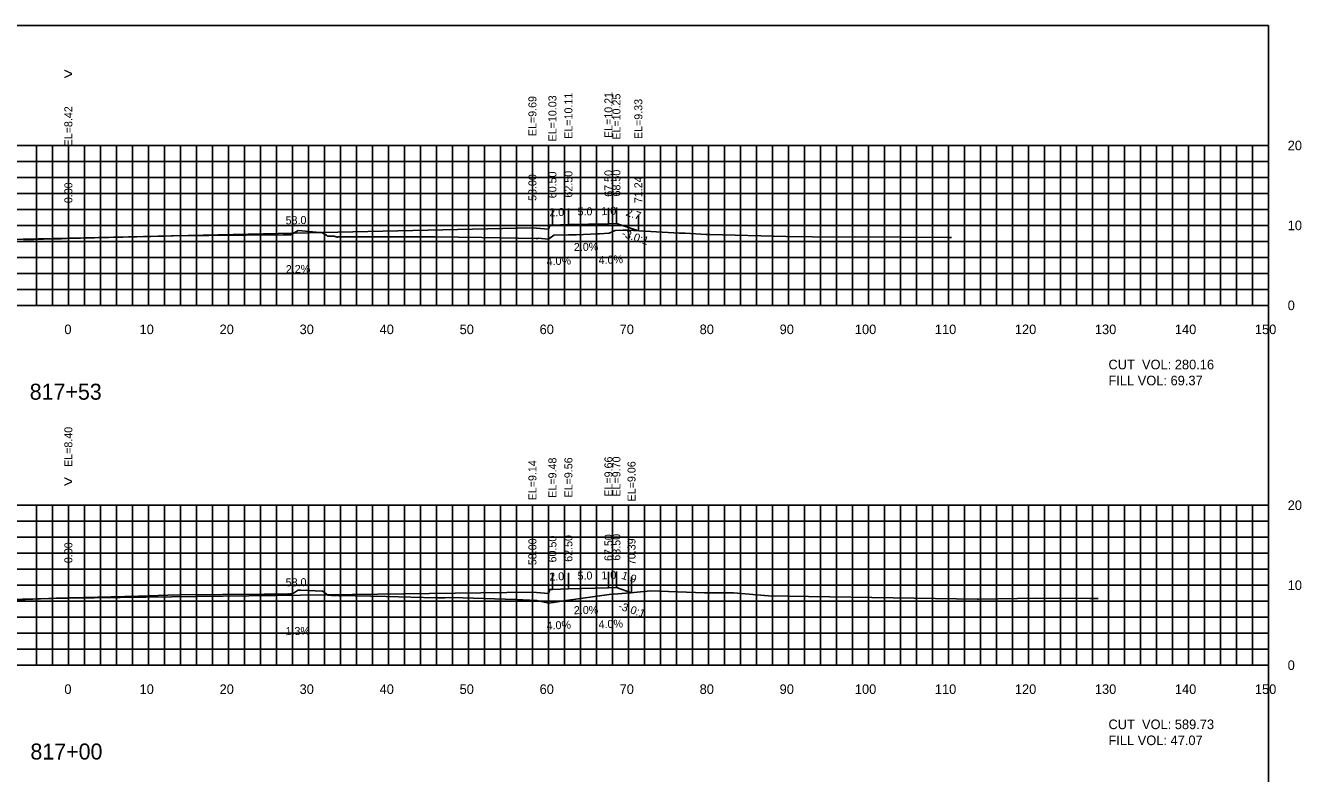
# Model space of a CAD drawing. Extents: x 1797419 to 1809236, y 248759 to 251512.
# Drawn here: x 1805345.6 to 1805505.1, y 250951.3 to 251044.9 of the extents above; entities that cross this region are included whole.
import ezdxf

# ---------------------------------------------------------------- set-up
doc = ezdxf.new("R2010")
doc.units = 0
for name, color, linetype in [('1', 7, 'Continuous'), ('10', 7, 'Continuous'), ('3', 7, 'Continuous'), ('31', 7, 'Continuous'), ('4', 7, 'Continuous'), ('60', 7, 'Continuous'), ('ANNO-TXT', 7, 'Continuous'), ('CL-CNST', 7, 'Continuous'), ('Level 62', 7, 'Continuous'), ('M-ROADS', 7, 'Continuous')]:
    doc.layers.add(name, color=color, linetype=linetype)

msp = doc.modelspace()

# ---------------------------------------------------------------- linework, layer by layer
for p, q in [((1805411.5, 251019.92), (1805411.5, 251021.92)), ((1805413.5, 251020), (1805413.5, 251022)), ((1805418.5, 251020.1), (1805418.5, 251022.1)), ((1805419.5, 251020.14), (1805419.5, 251022.14)), ((1805351, 251018.31), (1805351, 251020.31)), ((1805409, 251019.58), (1805409, 251021.58)), ((1805422.24, 251019.22), (1805422.24, 251021.22)), ((1805409, 250974.03), (1805409, 250976.03)), ((1805411.5, 250974.37), (1805411.5, 250976.37)), ((1805413.5, 250974.45), (1805413.5, 250976.45)), ((1805418.5, 250974.55), (1805418.5, 250976.55)), ((1805419.5, 250974.59), (1805419.5, 250976.59)), ((1805421.39, 250973.95), (1805421.39, 250975.95)), ((1805351, 250973.29), (1805351, 250975.29))]:
    msp.add_line(p, q)
msp.add_lwpolyline([(1805201, 250854.89), (1805501, 250854.89), (1805501, 251044.89), (1805201, 251044.89)], close=True)
at = {"layer": '60'}
for p, q in [((1805501, 251009.89), (1805501, 251029.89)), ((1805501.06, 251029.89), (1805501, 251029.89)), ((1805501.06, 251019.89), (1805501, 251019.89)), ((1805201, 251009.89), (1805501, 251009.89)), ((1805351, 251009.83), (1805351, 251009.89)), ((1805361, 251009.83), (1805361, 251009.89)), ((1805371, 251009.83), (1805371, 251009.89)), ((1805381, 251009.83), (1805381, 251009.89)), ((1805391, 251009.83), (1805391, 251009.89)), ((1805401, 251009.83), (1805401, 251009.89)), ((1805411, 251009.83), (1805411, 251009.89)), ((1805421, 251009.83), (1805421, 251009.89)), ((1805431, 251009.83), (1805431, 251009.89)), ((1805441, 251009.83), (1805441, 251009.89)), ((1805451, 251009.83), (1805451, 251009.89)), ((1805461, 251009.83), (1805461, 251009.89)), ((1805471, 251009.83), (1805471, 251009.89)), ((1805481, 251009.83), (1805481, 251009.89)), ((1805491, 251009.83), (1805491, 251009.89)), ((1805501, 251009.83), (1805501, 251009.89)), ((1805501.06, 251009.89), (1805501, 251009.89)), ((1805501, 250964.89), (1805501, 250984.89)), ((1805501.06, 250984.89), (1805501, 250984.89)), ((1805501.06, 250974.89), (1805501, 250974.89)), ((1805201, 250964.89), (1805501, 250964.89)), ((1805351, 250964.83), (1805351, 250964.89)), ((1805361, 250964.83), (1805361, 250964.89)), ((1805371, 250964.83), (1805371, 250964.89)), ((1805381, 250964.83), (1805381, 250964.89)), ((1805391, 250964.83), (1805391, 250964.89)), ((1805401, 250964.83), (1805401, 250964.89)), ((1805411, 250964.83), (1805411, 250964.89)), ((1805421, 250964.83), (1805421, 250964.89)), ((1805431, 250964.83), (1805431, 250964.89)), ((1805441, 250964.83), (1805441, 250964.89)), ((1805451, 250964.83), (1805451, 250964.89)), ((1805461, 250964.83), (1805461, 250964.89)), ((1805471, 250964.83), (1805471, 250964.89)), ((1805481, 250964.83), (1805481, 250964.89)), ((1805491, 250964.83), (1805491, 250964.89)), ((1805501, 250964.83), (1805501, 250964.89)), ((1805501.06, 250964.89), (1805501, 250964.89))]:
    msp.add_line(p, q, dxfattribs=at)
at = {"layer": 'CL-CNST'}
for points in [[(1805259.48, 251021), (1805270.5, 251017.32), (1805271.5, 251017.28), (1805276.5, 251017.18), (1805278.5, 251017.1), (1805278.83, 251017.1), (1805279, 251016.6), (1805281, 251016.77), (1805351, 251018.31), (1805409, 251019.58), (1805411, 251019.42), (1805411.17, 251019.92), (1805411.5, 251019.92), (1805413.5, 251020), (1805418.5, 251020.1), (1805419.5, 251020.14), (1805422.24, 251019.22)], [(1805255.67, 250976.18), (1805267.49, 250972.24), (1805268.49, 250972.2), (1805273.49, 250972.1), (1805275.49, 250972.02), (1805275.82, 250972.02), (1805275.99, 250971.52), (1805277.99, 250971.68), (1805351, 250973.29), (1805409, 250974.03), (1805411, 250973.87), (1805411.17, 250974.37), (1805411.5, 250974.37), (1805413.5, 250974.45), (1805418.5, 250974.55), (1805419.5, 250974.59), (1805421.39, 250973.95)]]:
    msp.add_lwpolyline(points, dxfattribs=at)
at = {"layer": 'Level 62'}
for p, q in [((1805201, 251029.89), (1805501, 251029.89)), ((1805347, 251009.89), (1805347, 251029.89)), ((1805349, 251009.89), (1805349, 251029.89)), ((1805351, 251009.89), (1805351, 251029.89)), ((1805353, 251009.89), (1805353, 251029.89)), ((1805355, 251009.89), (1805355, 251029.89)), ((1805357, 251009.89), (1805357, 251029.89)), ((1805359, 251009.89), (1805359, 251029.89)), ((1805361, 251009.89), (1805361, 251029.89)), ((1805363, 251009.89), (1805363, 251029.89)), ((1805365, 251009.89), (1805365, 251029.89)), ((1805367, 251009.89), (1805367, 251029.89)), ((1805369, 251009.89), (1805369, 251029.89)), ((1805371, 251009.89), (1805371, 251029.89)), ((1805373, 251009.89), (1805373, 251029.89)), ((1805375, 251009.89), (1805375, 251029.89)), ((1805377, 251009.89), (1805377, 251029.89)), ((1805379, 251009.89), (1805379, 251029.89)), ((1805381, 251009.89), (1805381, 251029.89)), ((1805383, 251009.89), (1805383, 251029.89)), ((1805385, 251009.89), (1805385, 251029.89)), ((1805387, 251009.89), (1805387, 251029.89)), ((1805389, 251009.89), (1805389, 251029.89)), ((1805391, 251009.89), (1805391, 251029.89)), ((1805393, 251009.89), (1805393, 251029.89)), ((1805395, 251009.89), (1805395, 251029.89)), ((1805397, 251009.89), (1805397, 251029.89)), ((1805399, 251009.89), (1805399, 251029.89)), ((1805401, 251009.89), (1805401, 251029.89)), ((1805403, 251009.89), (1805403, 251029.89)), ((1805405, 251009.89), (1805405, 251029.89)), ((1805407, 251009.89), (1805407, 251029.89)), ((1805409, 251009.89), (1805409, 251029.89)), ((1805411, 251009.89), (1805411, 251029.89)), ((1805413, 251009.89), (1805413, 251029.89)), ((1805415, 251009.89), (1805415, 251029.89)), ((1805417, 251009.89), (1805417, 251029.89)), ((1805419, 251009.89), (1805419, 251029.89)), ((1805421, 251009.89), (1805421, 251029.89)), ((1805423, 251009.89), (1805423, 251029.89)), ((1805425, 251009.89), (1805425, 251029.89)), ((1805427, 251009.89), (1805427, 251029.89)), ((1805429, 251009.89), (1805429, 251029.89)), ((1805431, 251009.89), (1805431, 251029.89)), ((1805433, 251009.89), (1805433, 251029.89)), ((1805435, 251009.89), (1805435, 251029.89)), ((1805437, 251009.89), (1805437, 251029.89)), ((1805439, 251009.89), (1805439, 251029.89)), ((1805441, 251009.89), (1805441, 251029.89)), ((1805443, 251009.89), (1805443, 251029.89)), ((1805445, 251009.89), (1805445, 251029.89)), ((1805447, 251009.89), (1805447, 251029.89)), ((1805449, 251009.89), (1805449, 251029.89)), ((1805451, 251009.89), (1805451, 251029.89)), ((1805453, 251009.89), (1805453, 251029.89)), ((1805455, 251009.89), (1805455, 251029.89)), ((1805457, 251009.89), (1805457, 251029.89)), ((1805459, 251009.89), (1805459, 251029.89)), ((1805461, 251009.89), (1805461, 251029.89)), ((1805463, 251009.89), (1805463, 251029.89)), ((1805465, 251009.89), (1805465, 251029.89)), ((1805467, 251009.89), (1805467, 251029.89)), ((1805469, 251009.89), (1805469, 251029.89)), ((1805471, 251009.89), (1805471, 251029.89)), ((1805473, 251009.89), (1805473, 251029.89)), ((1805475, 251009.89), (1805475, 251029.89)), ((1805477, 251009.89), (1805477, 251029.89)), ((1805479, 251009.89), (1805479, 251029.89)), ((1805481, 251009.89), (1805481, 251029.89)), ((1805483, 251009.89), (1805483, 251029.89)), ((1805485, 251009.89), (1805485, 251029.89)), ((1805487, 251009.89), (1805487, 251029.89)), ((1805489, 251009.89), (1805489, 251029.89)), ((1805491, 251009.89), (1805491, 251029.89)), ((1805493, 251009.89), (1805493, 251029.89)), ((1805495, 251009.89), (1805495, 251029.89)), ((1805497, 251009.89), (1805497, 251029.89)), ((1805499, 251009.89), (1805499, 251029.89)), ((1805501, 251009.89), (1805501, 251029.89)), ((1805201, 251027.89), (1805501, 251027.89)), ((1805201, 251025.89), (1805501, 251025.89)), ((1805201, 251023.89), (1805501, 251023.89)), ((1805201, 251021.89), (1805501, 251021.89)), ((1805201, 251019.89), (1805501, 251019.89)), ((1805201, 251017.89), (1805501, 251017.89)), ((1805201, 251015.89), (1805501, 251015.89)), ((1805201, 251013.89), (1805501, 251013.89)), ((1805201, 251011.89), (1805501, 251011.89)), ((1805201, 251009.89), (1805501, 251009.89)), ((1805201, 250984.89), (1805501, 250984.89)), ((1805347, 250964.89), (1805347, 250984.89)), ((1805349, 250964.89), (1805349, 250984.89)), ((1805351, 250964.89), (1805351, 250984.89)), ((1805353, 250964.89), (1805353, 250984.89)), ((1805355, 250964.89), (1805355, 250984.89)), ((1805357, 250964.89), (1805357, 250984.89)), ((1805359, 250964.89), (1805359, 250984.89)), ((1805361, 250964.89), (1805361, 250984.89)), ((1805363, 250964.89), (1805363, 250984.89)), ((1805365, 250964.89), (1805365, 250984.89)), ((1805367, 250964.89), (1805367, 250984.89)), ((1805369, 250964.89), (1805369, 250984.89)), ((1805371, 250964.89), (1805371, 250984.89)), ((1805373, 250964.89), (1805373, 250984.89)), ((1805375, 250964.89), (1805375, 250984.89)), ((1805377, 250964.89), (1805377, 250984.89)), ((1805379, 250964.89), (1805379, 250984.89)), ((1805381, 250964.89), (1805381, 250984.89)), ((1805383, 250964.89), (1805383, 250984.89)), ((1805385, 250964.89), (1805385, 250984.89)), ((1805387, 250964.89), (1805387, 250984.89)), ((1805389, 250964.89), (1805389, 250984.89)), ((1805391, 250964.89), (1805391, 250984.89)), ((1805393, 250964.89), (1805393, 250984.89)), ((1805395, 250964.89), (1805395, 250984.89)), ((1805397, 250964.89), (1805397, 250984.89)), ((1805399, 250964.89), (1805399, 250984.89)), ((1805401, 250964.89), (1805401, 250984.89)), ((1805403, 250964.89), (1805403, 250984.89)), ((1805405, 250964.89), (1805405, 250984.89)), ((1805407, 250964.89), (1805407, 250984.89)), ((1805409, 250964.89), (1805409, 250984.89)), ((1805411, 250964.89), (1805411, 250984.89)), ((1805413, 250964.89), (1805413, 250984.89)), ((1805415, 250964.89), (1805415, 250984.89)), ((1805417, 250964.89), (1805417, 250984.89)), ((1805419, 250964.89), (1805419, 250984.89)), ((1805421, 250964.89), (1805421, 250984.89)), ((1805423, 250964.89), (1805423, 250984.89)), ((1805425, 250964.89), (1805425, 250984.89)), ((1805427, 250964.89), (1805427, 250984.89)), ((1805429, 250964.89), (1805429, 250984.89)), ((1805431, 250964.89), (1805431, 250984.89)), ((1805433, 250964.89), (1805433, 250984.89)), ((1805435, 250964.89), (1805435, 250984.89)), ((1805437, 250964.89), (1805437, 250984.89)), ((1805439, 250964.89), (1805439, 250984.89)), ((1805441, 250964.89), (1805441, 250984.89)), ((1805443, 250964.89), (1805443, 250984.89)), ((1805445, 250964.89), (1805445, 250984.89)), ((1805447, 250964.89), (1805447, 250984.89)), ((1805449, 250964.89), (1805449, 250984.89)), ((1805451, 250964.89), (1805451, 250984.89)), ((1805453, 250964.89), (1805453, 250984.89)), ((1805455, 250964.89), (1805455, 250984.89)), ((1805457, 250964.89), (1805457, 250984.89)), ((1805459, 250964.89), (1805459, 250984.89)), ((1805461, 250964.89), (1805461, 250984.89)), ((1805463, 250964.89), (1805463, 250984.89)), ((1805465, 250964.89), (1805465, 250984.89)), ((1805467, 250964.89), (1805467, 250984.89)), ((1805469, 250964.89), (1805469, 250984.89)), ((1805471, 250964.89), (1805471, 250984.89)), ((1805473, 250964.89), (1805473, 250984.89)), ((1805475, 250964.89), (1805475, 250984.89)), ((1805477, 250964.89), (1805477, 250984.89)), ((1805479, 250964.89), (1805479, 250984.89)), ((1805481, 250964.89), (1805481, 250984.89)), ((1805483, 250964.89), (1805483, 250984.89)), ((1805485, 250964.89), (1805485, 250984.89)), ((1805487, 250964.89), (1805487, 250984.89)), ((1805489, 250964.89), (1805489, 250984.89)), ((1805491, 250964.89), (1805491, 250984.89)), ((1805493, 250964.89), (1805493, 250984.89)), ((1805495, 250964.89), (1805495, 250984.89)), ((1805497, 250964.89), (1805497, 250984.89)), ((1805499, 250964.89), (1805499, 250984.89)), ((1805501, 250964.89), (1805501, 250984.89)), ((1805201, 250982.89), (1805501, 250982.89)), ((1805201, 250980.89), (1805501, 250980.89)), ((1805201, 250978.89), (1805501, 250978.89)), ((1805201, 250976.89), (1805501, 250976.89)), ((1805201, 250974.89), (1805501, 250974.89)), ((1805201, 250972.89), (1805501, 250972.89)), ((1805201, 250970.89), (1805501, 250970.89)), ((1805201, 250968.89), (1805501, 250968.89)), ((1805201, 250966.89), (1805501, 250966.89)), ((1805201, 250964.89), (1805501, 250964.89))]:
    msp.add_line(p, q, dxfattribs=at)
at = {"layer": 'M-ROADS'}
for points in [[(1805345.45, 251018.09), (1805349.15, 251018.19), (1805349.31, 251018.2), (1805350.13, 251018.23), (1805350.78, 251018.24), (1805361.29, 251018.52), (1805361.3, 251018.52), (1805363.06, 251018.56), (1805363.91, 251018.58), (1805377.83, 251018.73), (1805378.81, 251018.73), (1805378.81, 251018.73), (1805378.82, 251018.72), (1805378.84, 251018.8), (1805378.86, 251018.79), (1805378.89, 251018.79), (1805378.91, 251018.79), (1805378.93, 251018.79), (1805378.93, 251018.79), (1805378.95, 251018.83), (1805378.96, 251018.77), (1805379.08, 251018.86), (1805379.72, 251019.26), (1805381.98, 251019.05), (1805382.7, 251019.02), (1805383.25, 251018.66), (1805383.4, 251018.54), (1805384.09, 251018.53), (1805384.11, 251018.53), (1805384.14, 251018.54), (1805384.18, 251018.54), (1805384.19, 251018.54), (1805384.23, 251018.55), (1805384.24, 251018.54), (1805384.29, 251018.51), (1805384.31, 251018.52), (1805384.35, 251018.5), (1805384.38, 251018.49), (1805384.42, 251018.48), (1805384.5, 251018.48), (1805384.51, 251018.47), (1805384.6, 251018.41), (1805384.61, 251018.4), (1805384.64, 251018.43), (1805384.71, 251018.46), (1805384.74, 251018.47), (1805384.85, 251018.48), (1805384.85, 251018.48), (1805385.71, 251018.47), (1805396.85, 251018.44), (1805402.66, 251018.36), (1805409.48, 251018.26), (1805409.53, 251018.25), (1805409.55, 251018.24), (1805409.61, 251018.25), (1805409.68, 251018.27), (1805409.73, 251018.28), (1805410.99, 251018.17), (1805411.36, 251018.43), (1805411.67, 251018.65), (1805413.51, 251018.71), (1805414.11, 251018.72), (1805414.28, 251018.73), (1805414.46, 251018.72), (1805417.19, 251018.83), (1805417.37, 251018.83), (1805418.58, 251018.91), (1805419.33, 251019.24), (1805420.3, 251019.29), (1805420.59, 251019.3), (1805420.8, 251019.3), (1805420.93, 251019.3), (1805427.37, 251018.93), (1805427.54, 251018.92), (1805428.1, 251018.91), (1805430.7, 251018.77), (1805431.16, 251018.77), (1805431.18, 251018.77), (1805440.73, 251018.52), (1805447.28, 251018.43), (1805447.31, 251018.43), (1805449.33, 251018.46), (1805460.86, 251018.36), (1805460.92, 251018.36), (1805461.4, 251018.37)], [(1805337.78, 250972.75), (1805349.46, 250973.29), (1805359.77, 250973.54), (1805363.45, 250973.63), (1805365.03, 250973.68), (1805375.48, 250973.78), (1805376.88, 250973.78), (1805377.2, 250973.76), (1805377.54, 250973.76), (1805378.27, 250973.77), (1805378.41, 250973.8), (1805378.46, 250973.81), (1805378.54, 250973.76), (1805378.54, 250973.76), (1805378.63, 250973.79), (1805378.65, 250973.79), (1805378.69, 250973.81), (1805378.7, 250973.81), (1805378.74, 250973.81), (1805378.75, 250973.81), (1805378.79, 250973.81), (1805378.8, 250973.81), (1805378.82, 250973.81), (1805378.83, 250973.81), (1805378.84, 250973.81), (1805378.85, 250973.81), (1805378.87, 250973.81), (1805378.87, 250973.81), (1805378.88, 250973.81), (1805378.89, 250973.82), (1805378.9, 250973.82), (1805378.91, 250973.82), (1805378.92, 250973.82), (1805378.92, 250973.82), (1805378.93, 250973.82), (1805378.93, 250973.82), (1805378.94, 250973.82), (1805378.95, 250973.82), (1805378.95, 250973.82), (1805378.96, 250973.82), (1805378.96, 250973.83), (1805378.96, 250973.81), (1805378.97, 250973.82), (1805378.97, 250973.82), (1805378.97, 250973.82), (1805378.98, 250973.82), (1805378.98, 250973.81), (1805378.99, 250973.82), (1805378.99, 250973.82), (1805379, 250973.82), (1805379, 250973.81), (1805379, 250973.81), (1805379, 250973.81), (1805379.01, 250973.81), (1805379.01, 250973.81), (1805379.01, 250973.81), (1805379.01, 250973.82), (1805379.02, 250973.82), (1805379.02, 250973.81), (1805379.02, 250973.82), (1805379.02, 250973.82), (1805379.03, 250973.82), (1805379.03, 250973.82), (1805379.03, 250973.82), (1805379.03, 250973.82), (1805379.03, 250973.83), (1805379.03, 250973.82), (1805379.65, 250974.24), (1805379.73, 250974.29), (1805380, 250974.27), (1805382.76, 250974.13), (1805382.83, 250974.09), (1805383.43, 250973.63), (1805383.72, 250973.63), (1805383.73, 250973.63), (1805383.73, 250973.63), (1805383.74, 250973.63), (1805383.75, 250973.63), (1805383.76, 250973.63), (1805383.78, 250973.63), (1805383.79, 250973.63), (1805383.81, 250973.63), (1805383.83, 250973.62), (1805383.86, 250973.6), (1805383.86, 250973.61), (1805383.88, 250973.61), (1805383.89, 250973.62), (1805383.92, 250973.63), (1805383.93, 250973.63), (1805383.96, 250973.63), (1805383.98, 250973.62), (1805384.01, 250973.61), (1805384.04, 250973.62), (1805384.06, 250973.63), (1805384.11, 250973.62), (1805384.16, 250973.61), (1805384.2, 250973.6), (1805384.29, 250973.6), (1805384.31, 250973.61), (1805384.47, 250973.62), (1805384.59, 250973.63), (1805384.7, 250973.61), (1805384.86, 250973.58), (1805384.91, 250973.59), (1805390.74, 250973.46), (1805396.91, 250973.32), (1805398.05, 250973.33), (1805398.97, 250973.34), (1805406.92, 250973.09), (1805409.56, 250972.96), (1805409.73, 250972.92), (1805411.07, 250972.65), (1805413.22, 250972.96), (1805418.6, 250973.71), (1805421.24, 250973.94), (1805423.74, 250974.2), (1805430.51, 250973.95), (1805430.86, 250973.94), (1805434.05, 250973.92), (1805434.13, 250973.93), (1805438.5, 250973.56), (1805440.87, 250973.5), (1805464.62, 250973.16), (1805464.76, 250973.16), (1805472.06, 250973.26), (1805478.69, 250973.21), (1805478.82, 250973.21), (1805479.73, 250973.23)]]:
    msp.add_lwpolyline(points, dxfattribs=at)

# ---------------------------------------------------------------- texts
for p in [(1805420.08, 251018.51), (1805419.66, 250971.9)]:
    msp.add_text('-3.0:1', height=1, rotation=341.5651).set_placement(p)
at = {"layer": '1'}
for s, p in [('817+53', (1805346.17, 250998.09)), ('817+00', (1805346.26, 250953.09))]:
    msp.add_text(s, height=2, dxfattribs=at).set_placement(p)
at = {"layer": '10'}
for s, p in [('0', (1805350.5, 251006.29)), ('10', (1805359.9, 251006.29)), ('20', (1805369.9, 251006.29)), ('30', (1805379.9, 251006.29)), ('40', (1805389.9, 251006.29)), ('50', (1805399.9, 251006.29)), ('60', (1805409.9, 251006.29)), ('70', (1805419.9, 251006.29)), ('80', (1805429.9, 251006.29)), ('90', (1805439.9, 251006.29)), ('100', (1805449.3, 251006.29)), ('110', (1805459.3, 251006.29)), ('120', (1805469.3, 251006.29)), ('130', (1805479.3, 251006.29)), ('140', (1805489.3, 251006.29)), ('150', (1805499.3, 251006.29)), ('0', (1805350.5, 250961.29)), ('10', (1805359.9, 250961.29)), ('20', (1805369.9, 250961.29)), ('30', (1805379.9, 250961.29)), ('40', (1805389.9, 250961.29)), ('50', (1805399.9, 250961.29)), ('60', (1805409.9, 250961.29)), ('70', (1805419.9, 250961.29)), ('80', (1805429.9, 250961.29)), ('90', (1805439.9, 250961.29)), ('100', (1805449.3, 250961.29)), ('110', (1805459.3, 250961.29)), ('120', (1805469.3, 250961.29)), ('130', (1805479.3, 250961.29)), ('140', (1805489.3, 250961.29)), ('150', (1805499.3, 250961.29))]:
    msp.add_text(s, height=1.2, dxfattribs=at).set_placement(p)
at = {"layer": '3'}
for s, p in [('EL=10.03', (1805412, 251030.39)), ('EL=10.11', (1805414, 251030.72)), ('EL=10.21', (1805419, 251030.82)), ('EL=10.25', (1805420, 251030.61)), ('EL=8.42', (1805351.5, 251029.77)), ('EL=9.69', (1805409.5, 251031.05)), ('EL=9.33', (1805422.74, 251030.69)), ('60.50', (1805412, 251023.29)), ('62.50', (1805414, 251023.37)), ('67.50', (1805419, 251023.47)), ('68.50', (1805420, 251023.51)), ('0.00', (1805351.5, 251022.67)), ('58.00', (1805409.5, 251022.95)), ('71.24', (1805422.74, 251022.67)), ('EL=8.40', (1805351.5, 250989.68)), ('EL=9.14', (1805409.5, 250985.5)), ('EL=9.48', (1805412, 250985.83)), ('EL=9.56', (1805414, 250985.86)), ('EL=9.66', (1805419, 250985.96)), ('EL=9.70', (1805420, 250985.97)), ('EL=9.06', (1805421.89, 250985.37)), ('58.00', (1805409.5, 250977.4)), ('60.50', (1805412, 250977.74)), ('62.50', (1805414, 250977.82)), ('67.50', (1805419, 250977.92)), ('68.50', (1805420, 250977.96)), ('70.39', (1805421.89, 250977.4)), ('0.00', (1805351.5, 250977.65))]:
    msp.add_text(s, height=1, rotation=90, dxfattribs=at).set_placement(p)
at = {"layer": '31'}
for s, p in [('20', (1805503.4, 251029.29)), ('10', (1805503.4, 251019.29)), ('0', (1805503.4, 251009.29)), ('20', (1805503.4, 250984.29)), ('10', (1805503.4, 250974.29)), ('0', (1805503.4, 250964.29))]:
    msp.add_text(s, height=1.2, dxfattribs=at).set_placement(p)
at = {"layer": '4'}
for s, rotation, p in [('2.0', 2.2906, (1805411.13, 251021)), ('5.0', 1.1458, (1805414.65, 251021.12)), ('1.0', 2.2906, (1805417.63, 251021.16)), ('2.7', 341.5651, (1805420.6, 251021.13)), ('58.0', 1.2603, (1805378.16, 251020.01)), ('2.0%', 1.1458, (1805414.19, 251016.68)), ('4.0%', 2.2906, (1805410.79, 251014.89)), ('4.0%', 2.2906, (1805417.29, 251015.05)), ('2.2%', 1.2603, (1805378.2, 251013.91)), ('58.0', 0.7326, (1805378.17, 250974.74)), ('2.0', 2.2906, (1805411.13, 250975.45)), ('5.0', 1.1458, (1805414.65, 250975.57)), ('1.0', 2.2906, (1805417.63, 250975.61)), ('1.9', 341.5651, (1805420.05, 250975.72)), ('2.0%', 1.1458, (1805414.19, 250971.26)), ('1.3%', 0.7326, (1805378.15, 250968.64)), ('4.0%', 2.2906, (1805410.79, 250969.33)), ('4.0%', 2.2906, (1805417.29, 250969.49))]:
    msp.add_text(s, height=1, rotation=rotation, dxfattribs=at).set_placement(p)
at = {"layer": '60'}
for p in [(1805350.39, 251038.12), (1805350.39, 250987.14)]:
    msp.add_text('>', height=1.5, dxfattribs=at).set_placement(p)
at = {"layer": 'ANNO-TXT'}
for s, p in [('CUT  VOL: 280.16', (1805481, 251001.89)), ('FILL VOL: 69.37', (1805481, 250999.89)), ('CUT  VOL: 589.73', (1805481, 250956.89)), ('FILL VOL: 47.07', (1805481, 250954.89))]:
    msp.add_text(s, height=1.2, dxfattribs=at).set_placement(p)

doc.saveas('drawing.dxf')
